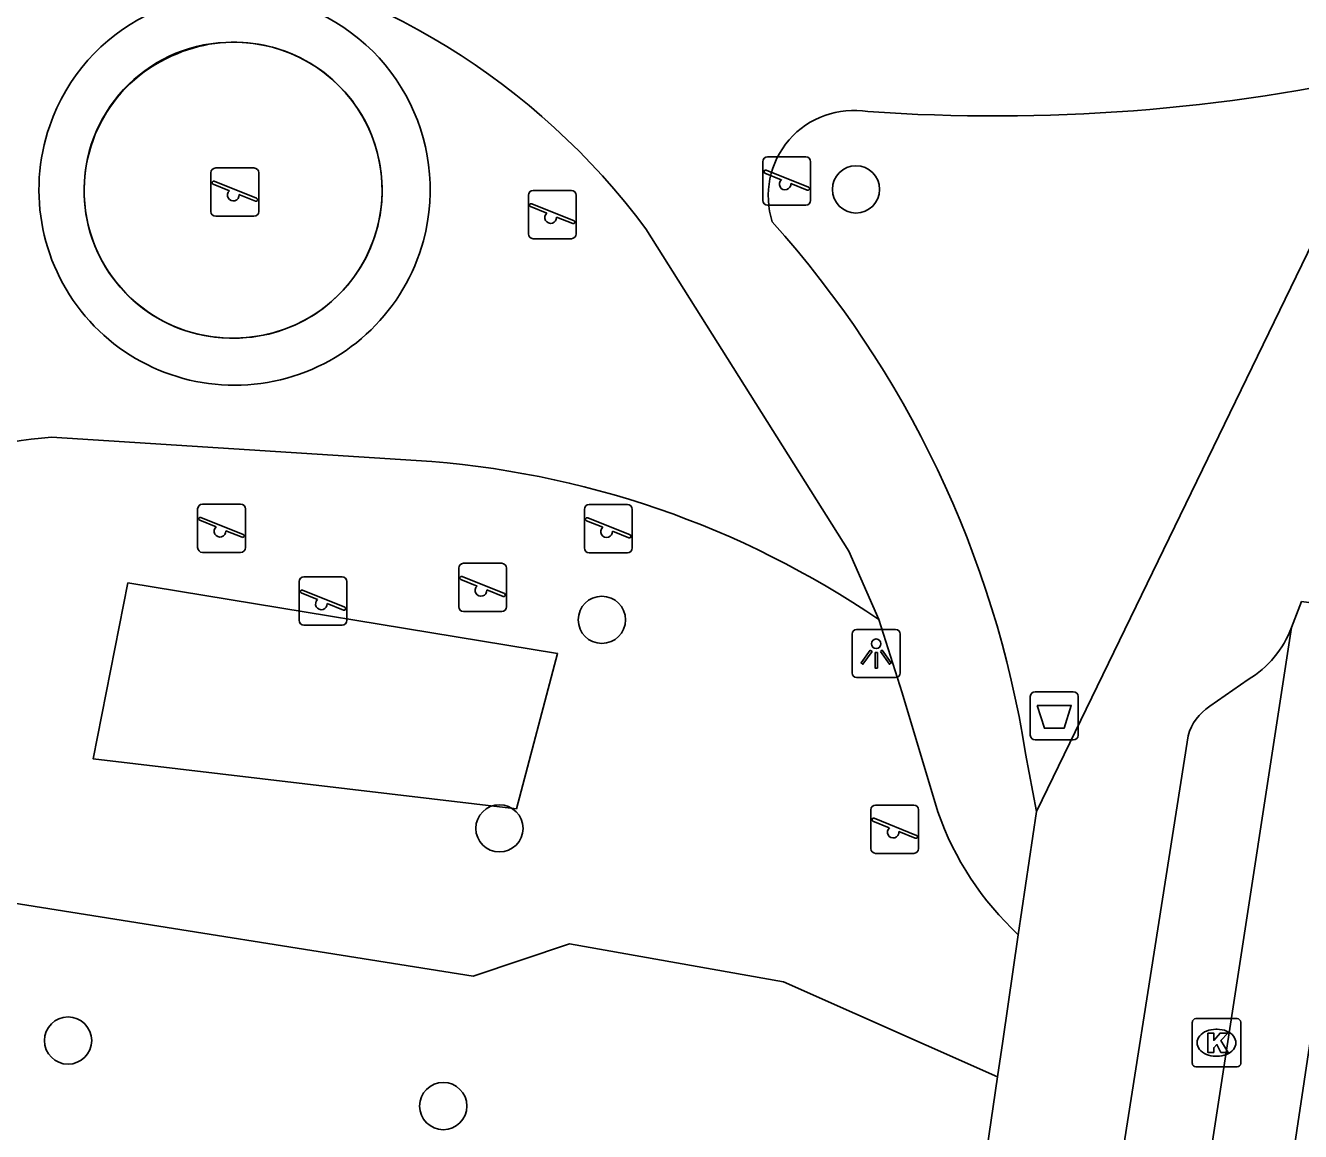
# Model space of a CAD drawing. Extents: x 163686 to 164493, y 382719 to 383870.
# Drawn here: x 164199.18 to 164225.56, y 383047.3 to 383070.2 of the extents above; entities that cross this region are included whole.
import ezdxf

# ---------------------------------------------------------------- set-up
doc = ezdxf.new("R2010")
doc.units = 0
for name, color, linetype in [('IMGEO_Afvalbak', 7, 'Continuous'), ('IMGEO_Boom', 7, 'Continuous'), ('IMGEO_Groenvoorziening', 7, 'Continuous'), ('IMGEO_Hek', 7, 'Continuous'), ('IMGEO_Kolk', 7, 'Continuous'), ('IMGEO_Lichtpunt', 7, 'Continuous'), ('IMGEO_Rijbaan_lokaal_gesloten', 7, 'Continuous'), ('IMGEO_Speelvoorziening', 7, 'Continuous'), ('IMGEO_Terreindeel_gesloten', 7, 'Continuous'), ('IMGEO_Voetpad_halfverhard', 7, 'Continuous'), ('IMGEO_Voetpad_open', 7, 'Continuous')]:
    doc.layers.add(name, color=color, linetype=linetype)

msp = doc.modelspace()

# ---------------------------------------------------------------- linework, layer by layer
at = {"layer": 'IMGEO_Afvalbak'}
for p, q in [((164219.972, 383055.506), (164219.972, 383056.306)), ((164219.972, 383056.306), (164219.972, 383055.506)), ((164220.072, 383056.406), (164220.862, 383056.406)), ((164220.862, 383056.406), (164220.072, 383056.406)), ((164220.962, 383056.306), (164220.962, 383055.506)), ((164220.962, 383055.506), (164220.962, 383056.306)), ((164220.862, 383055.406), (164220.072, 383055.406)), ((164220.072, 383055.406), (164220.862, 383055.406))]:
    msp.add_line(p, q, dxfattribs=at)
msp.add_lwpolyline([(164220.115, 383056.12), (164220.819, 383056.12), (164220.67, 383055.65), (164220.264, 383055.65), (164220.115, 383056.12)], dxfattribs=at)
for centre, start, end in [((164220.072, 383056.306), 90, 180), ((164220.072, 383056.306), 90, 180), ((164220.862, 383056.306), 0, 90), ((164220.862, 383056.306), 360, 90), ((164220.072, 383055.506), 180, 270), ((164220.072, 383055.506), 180, 270), ((164220.862, 383055.506), 270, 0), ((164220.862, 383055.506), 270, 0)]:
    msp.add_arc(centre, 0.1, start, end, dxfattribs=at)
at = {"layer": 'IMGEO_Boom'}
for centre in [(164216.365, 383066.806), (164211.106, 383057.894), (164208.987, 383053.576), (164200.06, 383049.183), (164207.824, 383047.826)]:
    msp.add_circle(centre, 0.489, dxfattribs=at)
at = {"layer": 'IMGEO_Groenvoorziening'}
for points in [[(164207.265, 383061.193), (164199.716, 383061.675)], [(164209.338, 383053.983), (164200.576, 383055.018), (164201.298, 383058.658), (164210.19, 383057.2), (164209.338, 383053.983)], [(164198.901, 383052.035), (164208.444, 383050.517), (164210.434, 383051.188), (164214.867, 383050.4), (164219.293, 383048.43)]]:
    msp.add_lwpolyline(points, dxfattribs=at)
for centre, radius, start, end in [((164203.505, 383066.798), 4.048, 344.9031, 160.9102), ((164203.505, 383066.798), 4.048, 160.904, 344.9093), ((164200.457, 383052.143), 9.561, 94.4453, 134.3132), ((164206.06, 383042.144), 19.087, 55.6316, 86.3814)]:
    msp.add_arc(centre, radius, start, end, dxfattribs=at)
at = {"layer": 'IMGEO_Hek'}
for centre, radius, start, end in [((164203.497, 383066.79), 3.063, 268.2075, 114.9213), ((164203.443, 383066.779), 3.051, 113.9214, 269.2075)]:
    msp.add_arc(centre, radius, start, end, dxfattribs=at)
at = {"layer": 'IMGEO_Kolk'}
for p, q in [((164223.4, 383049.637), (164224.252, 383049.637)), ((164223.325, 383048.711), (164223.325, 383049.563)), ((164223.813, 383049.417), (164223.838, 383049.417)), ((164224.326, 383049.563), (164224.326, 383048.711)), ((164223.836, 383048.857), (164223.811, 383048.857)), ((164224.252, 383048.637), (164223.4, 383048.637))]:
    msp.add_line(p, q, dxfattribs=at)
for points in [[(164223.4, 383049.637), (164224.252, 383049.637)], [(164223.325, 383048.711), (164223.325, 383049.563)], [(164224.326, 383049.563), (164224.326, 383048.711)], [(164223.646, 383049.337), (164223.769, 383049.337), (164223.769, 383049.186), (164223.899, 383049.337), (164224.063, 383049.337), (164223.917, 383049.186), (164224.07, 383048.937), (164223.918, 383048.937), (164223.833, 383049.101), (164223.769, 383049.034), (164223.769, 383048.937), (164223.646, 383048.937), (164223.646, 383049.337)], [(164224.252, 383048.637), (164223.4, 383048.637)]]:
    msp.add_lwpolyline(points, dxfattribs=at)
for centre, start, end in [((164223.402, 383049.561), 91.552, 178.448), ((164223.402, 383049.561), 91.552, 178.448), ((164224.25, 383049.561), 1.552, 88.448), ((164224.25, 383049.561), 1.552, 88.448), ((164223.402, 383048.713), 181.552, 268.448), ((164223.402, 383048.713), 181.552, 268.448), ((164224.25, 383048.713), 271.552, 358.448), ((164224.25, 383048.713), 271.552, 358.448)]:
    msp.add_arc(centre, 0.0765, start, end, dxfattribs=at)
for centre, major_axis, ratio, start_param, end_param in [((164223.812, 383049.137), (-0.387, 0.002), 0.722429, 4.712389, 7.853982), ((164223.837, 383049.137), (-0.39, 0.002), 0.717154, 1.570796, 4.712389)]:
    msp.add_ellipse(centre, major_axis=major_axis, ratio=ratio, start_param=start_param, end_param=end_param, dxfattribs=at)
at = {"layer": 'IMGEO_Lichtpunt'}
for p, q in [((164216.284, 383057.6), (164216.284, 383056.793)), ((164216.284, 383057.6), (164216.284, 383056.793)), ((164217.186, 383057.695), (164216.378, 383057.695)), ((164217.186, 383057.695), (164216.378, 383057.695)), ((164217.28, 383056.793), (164217.28, 383057.6)), ((164217.28, 383056.793), (164217.28, 383057.6)), ((164216.378, 383056.699), (164217.186, 383056.699)), ((164216.378, 383056.699), (164217.186, 383056.699))]:
    msp.add_line(p, q, dxfattribs=at)
for points in [[(164216.658, 383057.264), (164216.697, 383057.236), (164216.509, 383056.974), (164216.471, 383057.001), (164216.658, 383057.264)], [(164216.76, 383057.216), (164216.807, 383057.216), (164216.807, 383056.894), (164216.76, 383056.894), (164216.76, 383057.216)], [(164216.87, 383057.236), (164216.908, 383057.263), (164217.095, 383057.001), (164217.056, 383056.973), (164216.87, 383057.236)]]:
    msp.add_lwpolyline(points, dxfattribs=at)
msp.add_circle((164216.783, 383057.398), 0.0994, dxfattribs=at)
for centre, start, end in [((164216.378, 383057.6), 90, 180), ((164216.378, 383057.6), 90, 180), ((164217.186, 383057.6), 0, 90), ((164217.186, 383057.6), 0, 90), ((164216.378, 383056.793), 180, 270), ((164216.378, 383056.793), 180, 270), ((164217.186, 383056.793), 270, 0), ((164217.186, 383056.793), 270, 360)]:
    msp.add_arc(centre, 0.0946, start, end, dxfattribs=at)
at = {"layer": 'IMGEO_Rijbaan_lokaal_gesloten'}
for points in [[(164225.582, 383058.271), (164227.096, 383058.067), (164219.624, 383008.118)], [(164225.582, 383058.271), (164225.375, 383057.735)], [(164225.375, 383057.735), (164222.604, 383039.696)]]:
    msp.add_lwpolyline(points, dxfattribs=at)
at = {"layer": 'IMGEO_Speelvoorziening'}
for p, q in [((164214.437, 383066.579), (164214.437, 383067.379)), ((164214.437, 383067.379), (164214.437, 383066.579)), ((164214.537, 383067.479), (164215.327, 383067.479)), ((164215.327, 383067.479), (164214.537, 383067.479)), ((164215.427, 383067.379), (164215.427, 383066.579)), ((164215.427, 383066.579), (164215.427, 383067.379)), ((164203.016, 383066.349), (164203.016, 383067.149)), ((164203.016, 383067.149), (164203.016, 383066.349)), ((164203.116, 383067.249), (164203.906, 383067.249)), ((164203.906, 383067.249), (164203.116, 383067.249)), ((164204.006, 383067.149), (164204.006, 383066.349)), ((164204.006, 383066.349), (164204.006, 383067.149)), ((164214.82, 383067.007), (164214.481, 383067.144)), ((164214.506, 383067.204), (164215.382, 383066.851)), ((164203.399, 383066.777), (164203.06, 383066.914)), ((164203.085, 383066.974), (164203.961, 383066.621)), ((164209.685, 383066.785), (164210.475, 383066.785)), ((164210.475, 383066.785), (164209.685, 383066.785)), ((164215.358, 383066.791), (164215.018, 383066.928)), ((164203.937, 383066.561), (164203.597, 383066.698)), ((164209.585, 383065.885), (164209.585, 383066.685)), ((164209.585, 383066.685), (164209.585, 383065.885)), ((164210.575, 383066.685), (164210.575, 383065.885)), ((164210.575, 383065.885), (164210.575, 383066.685)), ((164209.968, 383066.313), (164209.629, 383066.45)), ((164209.654, 383066.51), (164210.53, 383066.157)), ((164215.327, 383066.479), (164214.537, 383066.479)), ((164214.537, 383066.479), (164215.327, 383066.479)), ((164203.906, 383066.249), (164203.116, 383066.249)), ((164203.116, 383066.249), (164203.906, 383066.249)), ((164210.506, 383066.097), (164210.166, 383066.234)), ((164210.475, 383065.785), (164209.685, 383065.785)), ((164209.685, 383065.785), (164210.475, 383065.785)), ((164202.741, 383059.39), (164202.741, 383060.19)), ((164202.741, 383060.19), (164202.741, 383059.39)), ((164202.841, 383060.29), (164203.631, 383060.29)), ((164203.631, 383060.29), (164202.841, 383060.29)), ((164203.731, 383060.19), (164203.731, 383059.39)), ((164203.731, 383059.39), (164203.731, 383060.19)), ((164210.844, 383060.281), (164211.634, 383060.281)), ((164211.634, 383060.281), (164210.844, 383060.281)), ((164203.124, 383059.818), (164202.785, 383059.955)), ((164202.81, 383060.015), (164203.686, 383059.662)), ((164210.744, 383059.381), (164210.744, 383060.181)), ((164210.744, 383060.181), (164210.744, 383059.381)), ((164211.127, 383059.809), (164210.788, 383059.946)), ((164210.813, 383060.006), (164211.689, 383059.653)), ((164211.734, 383060.181), (164211.734, 383059.381)), ((164211.734, 383059.381), (164211.734, 383060.181)), ((164203.662, 383059.602), (164203.322, 383059.739)), ((164211.665, 383059.593), (164211.325, 383059.73)), ((164203.631, 383059.29), (164202.841, 383059.29)), ((164202.841, 383059.29), (164203.631, 383059.29)), ((164211.634, 383059.281), (164210.844, 383059.281)), ((164210.844, 383059.281), (164211.634, 383059.281)), ((164208.143, 383058.164), (164208.143, 383058.964)), ((164208.143, 383058.964), (164208.143, 383058.164)), ((164208.243, 383059.064), (164209.033, 383059.064)), ((164209.033, 383059.064), (164208.243, 383059.064)), ((164209.133, 383058.964), (164209.133, 383058.164)), ((164209.133, 383058.164), (164209.133, 383058.964)), ((164204.84, 383057.885), (164204.84, 383058.685)), ((164204.84, 383058.685), (164204.84, 383057.885)), ((164204.94, 383058.785), (164205.73, 383058.785)), ((164205.73, 383058.785), (164204.94, 383058.785)), ((164205.83, 383058.685), (164205.83, 383057.885)), ((164205.83, 383057.885), (164205.83, 383058.685)), ((164208.526, 383058.592), (164208.187, 383058.729)), ((164208.212, 383058.789), (164209.088, 383058.436)), ((164205.223, 383058.313), (164204.884, 383058.45)), ((164204.909, 383058.51), (164205.785, 383058.157)), ((164209.064, 383058.376), (164208.724, 383058.513)), ((164205.761, 383058.097), (164205.421, 383058.234)), ((164209.033, 383058.064), (164208.243, 383058.064)), ((164208.243, 383058.064), (164209.033, 383058.064)), ((164205.73, 383057.785), (164204.94, 383057.785)), ((164204.94, 383057.785), (164205.73, 383057.785)), ((164216.672, 383053.159), (164216.672, 383053.959)), ((164216.672, 383053.959), (164216.672, 383053.159)), ((164216.772, 383054.059), (164217.562, 383054.059)), ((164217.562, 383054.059), (164216.772, 383054.059)), ((164217.662, 383053.959), (164217.662, 383053.159)), ((164217.662, 383053.159), (164217.662, 383053.959)), ((164217.055, 383053.587), (164216.716, 383053.724)), ((164216.741, 383053.784), (164217.617, 383053.431)), ((164217.593, 383053.371), (164217.253, 383053.508)), ((164217.562, 383053.059), (164216.772, 383053.059)), ((164216.772, 383053.059), (164217.562, 383053.059))]:
    msp.add_line(p, q, dxfattribs=at)
for centre, radius, start, end in [((164214.537, 383067.379), 0.1, 90, 180), ((164214.537, 383067.379), 0.1, 90, 180), ((164215.327, 383067.379), 0.1, 0, 90), ((164215.327, 383067.379), 0.1, 360, 90), ((164203.116, 383067.149), 0.1, 90, 180), ((164203.116, 383067.149), 0.1, 90, 180), ((164203.906, 383067.149), 0.1, 0, 90), ((164203.906, 383067.149), 0.1, 360, 90), ((164214.494, 383067.174), 0.0327, 68.078, 248.078), ((164203.073, 383066.944), 0.0327, 68.078, 248.078), ((164209.685, 383066.685), 0.1, 90, 180), ((164209.685, 383066.685), 0.1, 90, 180), ((164210.475, 383066.685), 0.1, 0, 90), ((164210.475, 383066.685), 0.1, 360, 90), ((164214.899, 383066.917), 0.12, 130.9928, 5.1632), ((164215.37, 383066.821), 0.0327, 248.078, 68.078), ((164203.478, 383066.687), 0.12, 130.9928, 5.1632), ((164203.949, 383066.591), 0.0327, 248.078, 68.078), ((164214.537, 383066.579), 0.1, 180, 270), ((164214.537, 383066.579), 0.1, 180, 270), ((164215.327, 383066.579), 0.1, 270, 0), ((164215.327, 383066.579), 0.1, 270, 0), ((164203.116, 383066.349), 0.1, 180, 270), ((164203.116, 383066.349), 0.1, 180, 270), ((164203.906, 383066.349), 0.1, 270, 0), ((164203.906, 383066.349), 0.1, 270, 0), ((164209.642, 383066.48), 0.0327, 68.078, 248.078), ((164210.047, 383066.223), 0.12, 130.9928, 5.1632), ((164210.518, 383066.127), 0.0327, 248.078, 68.078), ((164209.685, 383065.885), 0.1, 180, 270), ((164209.685, 383065.885), 0.1, 180, 270), ((164210.475, 383065.885), 0.1, 270, 0), ((164210.475, 383065.885), 0.1, 270, 0), ((164202.841, 383060.19), 0.1, 90, 180), ((164202.841, 383060.19), 0.1, 90, 180), ((164203.631, 383060.19), 0.1, 0, 90), ((164203.631, 383060.19), 0.1, 360, 90), ((164210.844, 383060.181), 0.1, 90, 180), ((164210.844, 383060.181), 0.1, 90, 180), ((164211.634, 383060.181), 0.1, 0, 90), ((164211.634, 383060.181), 0.1, 360, 90), ((164202.798, 383059.985), 0.0327, 68.078, 248.078), ((164210.801, 383059.976), 0.0327, 68.078, 248.078), ((164203.203, 383059.728), 0.12, 130.9928, 5.1632), ((164203.674, 383059.632), 0.0327, 248.078, 68.078), ((164211.206, 383059.719), 0.12, 130.9928, 5.1632), ((164211.677, 383059.623), 0.0327, 248.078, 68.078), ((164202.841, 383059.39), 0.1, 180, 270), ((164202.841, 383059.39), 0.1, 180, 270), ((164203.631, 383059.39), 0.1, 270, 0), ((164203.631, 383059.39), 0.1, 270, 0), ((164210.844, 383059.381), 0.1, 180, 270), ((164210.844, 383059.381), 0.1, 180, 270), ((164211.634, 383059.381), 0.1, 270, 0), ((164211.634, 383059.381), 0.1, 270, 0), ((164208.243, 383058.964), 0.1, 90, 180), ((164208.243, 383058.964), 0.1, 90, 180), ((164209.033, 383058.964), 0.1, 0, 90), ((164209.033, 383058.964), 0.1, 360, 90), ((164204.94, 383058.685), 0.1, 90, 180), ((164204.94, 383058.685), 0.1, 90, 180), ((164205.73, 383058.685), 0.1, 0, 90), ((164205.73, 383058.685), 0.1, 360, 90), ((164208.2, 383058.759), 0.0327, 68.078, 248.078), ((164204.897, 383058.48), 0.0327, 68.078, 248.078), ((164208.605, 383058.502), 0.12, 130.9928, 5.1632), ((164209.076, 383058.406), 0.0327, 248.078, 68.078), ((164205.302, 383058.223), 0.12, 130.9928, 5.1632), ((164205.773, 383058.127), 0.0327, 248.078, 68.078), ((164208.243, 383058.164), 0.1, 180, 270), ((164208.243, 383058.164), 0.1, 180, 270), ((164209.033, 383058.164), 0.1, 270, 0), ((164209.033, 383058.164), 0.1, 270, 0), ((164204.94, 383057.885), 0.1, 180, 270), ((164204.94, 383057.885), 0.1, 180, 270), ((164205.73, 383057.885), 0.1, 270, 0), ((164205.73, 383057.885), 0.1, 270, 0), ((164216.772, 383053.959), 0.1, 90, 180), ((164216.772, 383053.959), 0.1, 90, 180), ((164217.562, 383053.959), 0.1, 0, 90), ((164217.562, 383053.959), 0.1, 360, 90), ((164216.729, 383053.754), 0.0327, 68.078, 248.078), ((164217.134, 383053.497), 0.12, 130.9928, 5.1632), ((164217.605, 383053.401), 0.0327, 248.078, 68.078), ((164216.772, 383053.159), 0.1, 180, 270), ((164216.772, 383053.159), 0.1, 180, 270), ((164217.562, 383053.159), 0.1, 270, 0), ((164217.562, 383053.159), 0.1, 270, 0)]:
    msp.add_arc(centre, radius, start, end, dxfattribs=at)
at = {"layer": 'IMGEO_Terreindeel_gesloten'}
for centre, start, end in [((164203.455, 383066.79), 89.5286, 268.9935), ((164203.496, 383066.79), 268.2135, 90.3086)]:
    msp.add_arc(centre, 3.063, start, end, dxfattribs=at)
at = {"layer": 'IMGEO_Voetpad_halfverhard'}
for points in [[(164212.017, 383065.987), (164216.216, 383059.315), (164216.835, 383057.899)], [(164216.835, 383057.899), (164217.324, 383056.38), (164218.059, 383053.917)], [(164220.099, 383053.923), (164219.876, 383055.124)]]:
    msp.add_lwpolyline(points, dxfattribs=at)
for centre, radius, start, end in [((164200.143, 383057.178), 14.785, 36.57, 80.1747), ((164219.24, 383105.862), 37.536, 265.9868, 282.7673), ((164216.32, 383066.672), 1.771, 80.4611, 197.7445), ((164198.635, 383051.76), 21.505, 8.9998, 41.9361), ((164224.075, 383056.036), 6.378, 199.4019, 226.9745)]:
    msp.add_arc(centre, radius, start, end, dxfattribs=at)
at = {"layer": 'IMGEO_Voetpad_open'}
for points in [[(164220.099, 383053.923), (164227.535, 383069.254)], [(164224.483, 383056.659), (164223.686, 383056.104)], [(164223.237, 383055.494), (164221.303, 383043.15)], [(164219.723, 383051.373), (164220.099, 383053.923)], [(164219.293, 383048.43), (164219.401, 383049.167), (164219.723, 383051.373)], [(164217.162, 383042.632), (164218.419, 383042.448), (164218.72, 383044.51), (164219.293, 383048.43)]]:
    msp.add_lwpolyline(points, dxfattribs=at)
for centre, radius, start, end in [((164223.394, 383058.47), 2.113, 301.0304, 339.6524), ((164224.285, 383055.193), 1.091, 123.3315, 163.9575)]:
    msp.add_arc(centre, radius, start, end, dxfattribs=at)

doc.saveas('drawing.dxf')
